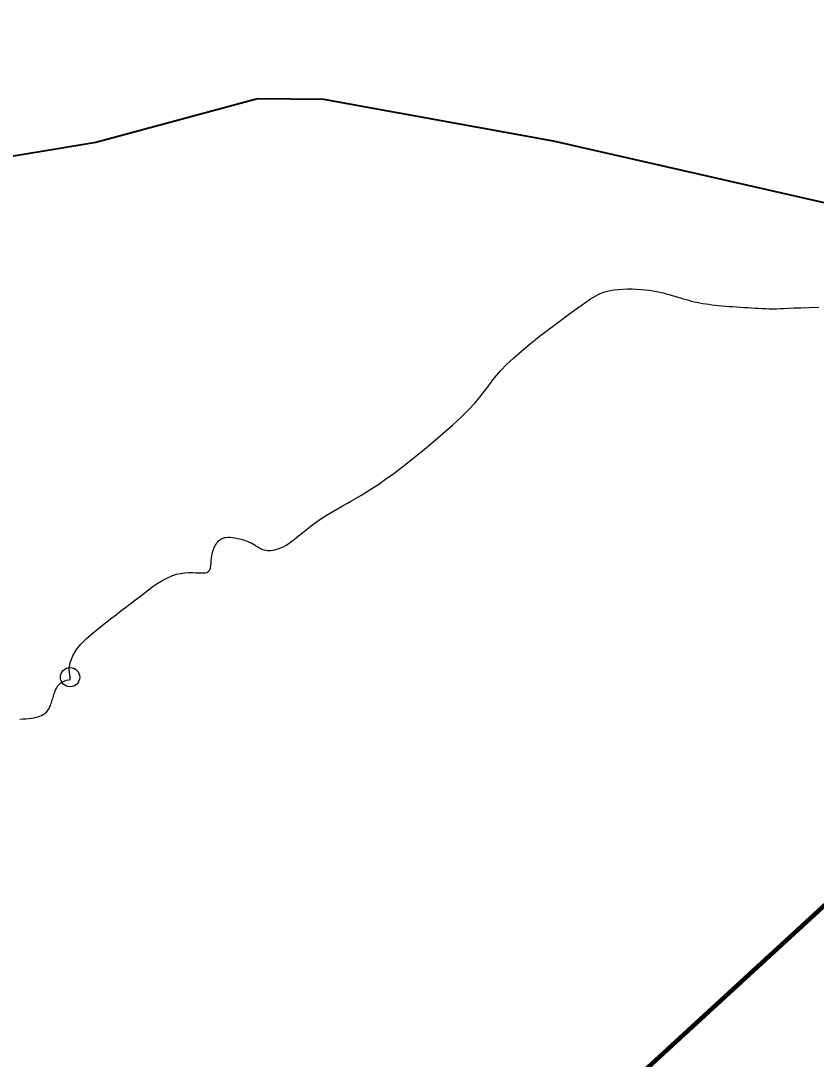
# Model space of a CAD drawing. Extents: x -1643653 to 4543381, y 1624270 to 13878484.
# Drawn here: x 710788 to 714916, y 8956745 to 8962130 of the extents above; entities that cross this region are included whole.
import ezdxf

# ---------------------------------------------------------------- set-up
doc = ezdxf.new("R2010")
doc.units = 0
doc.header["$LTSCALE"] = 200
doc.header["$PDMODE"] = 32
doc.header["$PDSIZE"] = 100
for name, color, linetype, lineweight in [('12', 7, 'Continuous', 25), ('24', 7, 'Continuous', 25), ('26', 7, 'Continuous', 106), ('60', 7, 'Continuous', 13), ('9', 7, 'Continuous', 90)]:
    doc.layers.add(name, color=color, linetype=linetype, lineweight=lineweight)

msp = doc.modelspace()

# ---------------------------------------------------------------- linework, layer by layer
at = {"layer": '12', "lineweight": 40}
msp.add_lwpolyline([(710551.5, 8961397.1), (711177.1, 8961501.2), (712016, 8961727.1), (712359, 8961724.2), (713550.7, 8961508.2), (716056.5, 8960938), (717193.5, 8960736.2), (719630.3, 8960157.3)], dxfattribs=at)
at = {"layer": '24'}
msp.add_line((711025.7, 8958710.8), (711035.5, 8958713), dxfattribs=at)
for points in [[(713767.8, 8960701.6), (713788.2, 8960712.2), (713807.5, 8960720.4), (713826.5, 8960726.6), (713846.2, 8960731.3), (713867.2, 8960734.9), (713889.5, 8960737.5), (713912.7, 8960739.1), (713936.3, 8960739.8), (713960.1, 8960739.8), (713983.6, 8960739), (714006.5, 8960737.5), (714028.5, 8960735.5), (714049.1, 8960732.9), (714068.6, 8960729.9), (714087, 8960726.5), (714104.5, 8960722.7), (714121.2, 8960718.7), (714137.2, 8960714.5), (714152.6, 8960710.2), (714167.7, 8960705.8), (714182.5, 8960701.4), (714197.1, 8960697.1), (714211.5, 8960692.8), (714225.7, 8960688.6), (714240, 8960684.5), (714254.2, 8960680.7), (714268.4, 8960677), (714282.7, 8960673.5), (714297.2, 8960670.3), (714311.9, 8960667.4), (714326.8, 8960664.7), (714342.1, 8960662.2), (714357.7, 8960659.8), (714373.9, 8960657.7), (714390.6, 8960655.8), (714407.8, 8960653.9), (714425.8, 8960652.2), (714444.2, 8960650.7), (714463.1, 8960649.2)], [(712418.8, 8959592.9), (712439.7, 8959604.9), (712461.1, 8959616.8), (712482.9, 8959628.9), (712505.2, 8959641.1), (712528.5, 8959654.1), (712553.4, 8959668.5), (712580.5, 8959684.9), (712610.5, 8959704), (712643.9, 8959726.3), (712681.3, 8959752.6), (712723.4, 8959783.3), (712770.3, 8959818.9), (712820.9, 8959858.5), (712873.6, 8959900.9), (712926.7, 8959944.9), (712978.7, 8959989.2), (713028, 8960032.8), (713073, 8960074.5), (713112, 8960113), (713144.1, 8960147.5), (713170.5, 8960178.6), (713192.9, 8960207.3), (713213.2, 8960234.5), (713233.2, 8960261.2), (713254.6, 8960288.2), (713279.3, 8960316.7), (713309.1, 8960347.5), (713345.1, 8960381.2), (713386.3, 8960417.3), (713431.2, 8960454.6), (713478.3, 8960492.2), (713525.8, 8960529.2), (713572.4, 8960564.6), (713616.3, 8960597.2), (713656, 8960626.3), (713690.3, 8960650.9), (713719.8, 8960671.4), (713745.3, 8960688.2), (713767.8, 8960701.6)], [(714463.1, 8960649.2), (714482.3, 8960647.8), (714501.8, 8960646.4), (714521.3, 8960645.2), (714540.8, 8960643.9), (714560.1, 8960642.7), (714579.2, 8960641.4), (714598, 8960640.3), (714616.7, 8960639.2), (714635.3, 8960638.3), (714653.8, 8960637.6), (714672.3, 8960637.1), (714690.9, 8960636.9), (714709.5, 8960637.1), (714728.5, 8960637.7), (714749.1, 8960638.5), (714772.9, 8960639.6), (714801.3, 8960640.8), (714835.9, 8960642.1), (714878.1, 8960643.3), (714929.4, 8960644.4)], [(711951.6, 8959435.5), (711963.6, 8959431.2), (711974.3, 8959426.9), (711983.8, 8959422.6), (711992, 8959418.3), (711999.2, 8959414), (712005.7, 8959409.9), (712011.7, 8959405.9), (712017.6, 8959402.1), (712023.4, 8959398.5), (712029.6, 8959395.1), (712036.2, 8959392), (712043.4, 8959389.2), (712051.1, 8959386.9), (712059.2, 8959385.1), (712067.8, 8959383.9), (712076.9, 8959383.3), (712086.5, 8959383.5), (712096.4, 8959384.6), (712106.8, 8959386.6), (712117.6, 8959389.5), (712128.8, 8959393.5), (712140.5, 8959398.4), (712152.7, 8959404.5), (712165.3, 8959411.6), (712178.5, 8959419.9), (712192.2, 8959429.3), (712206.4, 8959439.9), (712221.2, 8959451.5), (712236.5, 8959463.8), (712252.4, 8959476.8), (712268.8, 8959490.2), (712285.7, 8959503.7), (712303.2, 8959517.3), (712321.2, 8959530.6), (712339.7, 8959543.6), (712358.7, 8959556.3), (712378.3, 8959568.7), (712398.3, 8959580.8), (712418.8, 8959592.9)], [(711769.1, 8959283.2), (711771, 8959287.8), (711772.5, 8959292.8), (711773.6, 8959298.1), (711774.4, 8959303.7), (711775.1, 8959309.6), (711775.6, 8959315.7), (711776.1, 8959322), (711776.6, 8959328.3), (711777.1, 8959334.7), (711777.8, 8959341.1), (711778.6, 8959347.5), (711779.5, 8959353.9), (711780.7, 8959360.3), (711782.1, 8959366.7), (711783.6, 8959373.1), (711785.4, 8959379.4), (711787.5, 8959385.8), (711789.8, 8959392.2), (711792.4, 8959398.5), (711795.3, 8959404.7), (711798.6, 8959410.8), (711802.1, 8959416.7), (711806, 8959422.3), (711810.3, 8959427.6), (711815, 8959432.6), (711820, 8959437.1), (711825.6, 8959441.2), (711831.7, 8959444.7), (711838.6, 8959447.6), (711846.2, 8959449.9), (711854.8, 8959451.4), (711864.3, 8959452.1), (711874.9, 8959452), (711886.7, 8959450.9), (711899.3, 8959449), (711912.4, 8959446.3), (711925.7, 8959443.2), (711938.9, 8959439.5), (711951.6, 8959435.5)], [(711044.4, 8958726.2), (711040.3, 8958766.3), (711045.4, 8958803.3), (711058.2, 8958837.5), (711077.2, 8958869), (711100.8, 8958898), (711127.5, 8958924.8), (711155.7, 8958949.7), (711183.9, 8958972.7), (711210.9, 8958994.1), (711236.5, 8959014.2), (711261.2, 8959033.3), (711285, 8959051.7), (711308.4, 8959069.5), (711331.5, 8959087.2), (711354.7, 8959105.1), (711378.1, 8959123.2), (711402, 8959142), (711426.3, 8959160.9), (711450.8, 8959179.6), (711475.5, 8959197.5), (711500.2, 8959214.2), (711524.8, 8959229.2), (711549, 8959242.2), (711572.8, 8959252.5), (711596.1, 8959259.9), (711618.5, 8959264.7), (711640, 8959267.5), (711660.3, 8959268.6), (711679.2, 8959268.7), (711696.5, 8959268), (711711.9, 8959267.3), (711725.3, 8959266.8), (711736.5, 8959267.1), (711745.6, 8959268.2), (711753, 8959270), (711758.8, 8959272.4), (711763.2, 8959275.5), (711766.6, 8959279.1), (711769.1, 8959283.2)], [(710842.9, 8958514.2), (710855.7, 8958516.2), (710867.5, 8958518.6), (710878.2, 8958521.4), (710887.7, 8958524.5), (710896.2, 8958528.1), (710903.8, 8958532), (710910.5, 8958536.2), (710916.3, 8958540.8), (710921.6, 8958545.7), (710926.2, 8958550.8), (710930.2, 8958556.2), (710933.8, 8958561.9), (710937, 8958567.8), (710939.9, 8958574), (710942.5, 8958580.3), (710944.9, 8958586.9), (710947.2, 8958593.6), (710949.4, 8958600.4), (710951.6, 8958607.4), (710953.8, 8958614.4), (710956, 8958621.5), (710958.2, 8958628.4), (710960.3, 8958635.3), (710962.5, 8958641.9), (710964.7, 8958648.3), (710966.9, 8958654.3), (710969.1, 8958660), (710971.4, 8958665.3), (710973.8, 8958670.3), (710976.5, 8958675.1), (710979.6, 8958679.6), (710983, 8958684), (710986.9, 8958688.3), (710991.4, 8958692.6), (710996.6, 8958696.8), (711002.6, 8958700.8), (711009.3, 8958704.6), (711017, 8958708), (711025.7, 8958710.8)], [(711035.5, 8958713), (711044.7, 8958714.3), (711044.4, 8958726.2)], [(710784, 8958508.7), (710799.5, 8958509.8), (710814.6, 8958511), (710829.1, 8958512.5), (710842.9, 8958514.2)]]:
    msp.add_lwpolyline(points, dxfattribs=at)
msp.add_point((711044.4, 8958726.2), dxfattribs=at)
at = {"layer": '26'}
for points in [[(676174.9, 8960921), (676589.7, 8959851), (677298.5, 8959085), (677905.7, 8958370.4), (678108.1, 8958127.9), (678628.8, 8957871.5), (679175.3, 8957678.5), (679634.1, 8957740.2), (680271.7, 8957890.1), (680680.6, 8958130.1), (682556.7, 8958821.8), (683435.7, 8958881.7), (684580.7, 8958673.6), (685598.3, 8958453.2), (686374.5, 8958348.3), (687212.1, 8957836.1), (687682.2, 8957630.7), (688306.1, 8957615.5), (689591.9, 8957533.9), (690585.7, 8957606.1), (691389.1, 8957793.5), (691759.3, 8957957.3), (692919.9, 8958245), (693572, 8958700.2), (694136.4, 8959422.7), (694705.3, 8960908.2), (694927.7, 8961937.4), (695327.4, 8962800.5), (695494.2, 8963028.7), (696954.2, 8966672.4), (698159, 8968028.2), (699003.1, 8968647.8), (699373.7, 8968875.2), (699705.8, 8969051.9), (700930.8, 8969479.2), (701631.8, 8969565.3), (702395, 8969409.6), (703157, 8969037.7), (703804.2, 8968640.8), (704732, 8968306.3), (704974.2, 8968343.5), (705432.6, 8968328.9), (706400.3, 8968312.2), (707482.9, 8968320.5), (708005.4, 8968381.9), (708718.3, 8968340.8), (709660.3, 8968260.6), (710627.7, 8968180.3), (711187.5, 8968089), (711873, 8967704.7), (712851.5, 8967319.2), (713361.3, 8967393.4), (714238.5, 8967122.7), (715674, 8966506.4), (716373.4, 8966312.8), (717313.4, 8965902), (718673.1, 8965375), (719658.3, 8965140.1)], [(691088.7, 8957705.7), (691389.1, 8957793.5), (691759.3, 8957957.3), (692919.9, 8958245), (693572, 8958700.2), (694136.4, 8959422.7), (694705.3, 8960908.2), (694927.7, 8961937.4), (695327.4, 8962800.5), (695494.2, 8963028.7), (696954.2, 8966672.4), (698159, 8968028.2), (699003.1, 8968647.8), (699373.7, 8968875.2), (699705.8, 8969051.9), (700930.8, 8969479.2), (701631.8, 8969565.3), (702395, 8969409.6), (703157, 8969037.7), (703804.2, 8968640.8), (704732, 8968306.3), (704974.2, 8968343.5), (705432.6, 8968328.9), (706400.3, 8968312.2), (707482.9, 8968320.5), (708005.4, 8968381.9), (708718.3, 8968340.8), (709660.3, 8968260.6), (710627.7, 8968180.3), (711187.5, 8968089), (711873, 8967704.7), (712851.5, 8967319.2), (713361.3, 8967393.4), (714238.5, 8967122.7), (715674, 8966506.4), (716373.4, 8966312.8), (717313.4, 8965902), (718673.1, 8965375), (719658.3, 8965140.1)]]:
    msp.add_spline(points, degree=3, dxfattribs=at)
at = {"layer": '60', "lineweight": 25}
msp.add_spline([(814781, 9009175.5), (814787.2, 9009173.4), (814796.9, 9009173.4), (814799.4, 9009172.4), (814805.1, 9009174.5), (814805.6, 9009176.5), (814811.7, 9009179.5), (814811.7, 9009179.5), (814801.5, 9009181), (814790.7, 9009181.5), (814784.1, 9009183.1), (814777.4, 9009185.1), (814778.4, 9009175.5)], degree=3, dxfattribs=at)
at = {"layer": '9'}
msp.add_lwpolyline([(705081.2, 8958366.8), (705509.2, 8948874.2), (720755.9, 8962863.6), (723053.6, 8963740.6)], dxfattribs=at)

doc.saveas('drawing.dxf')
